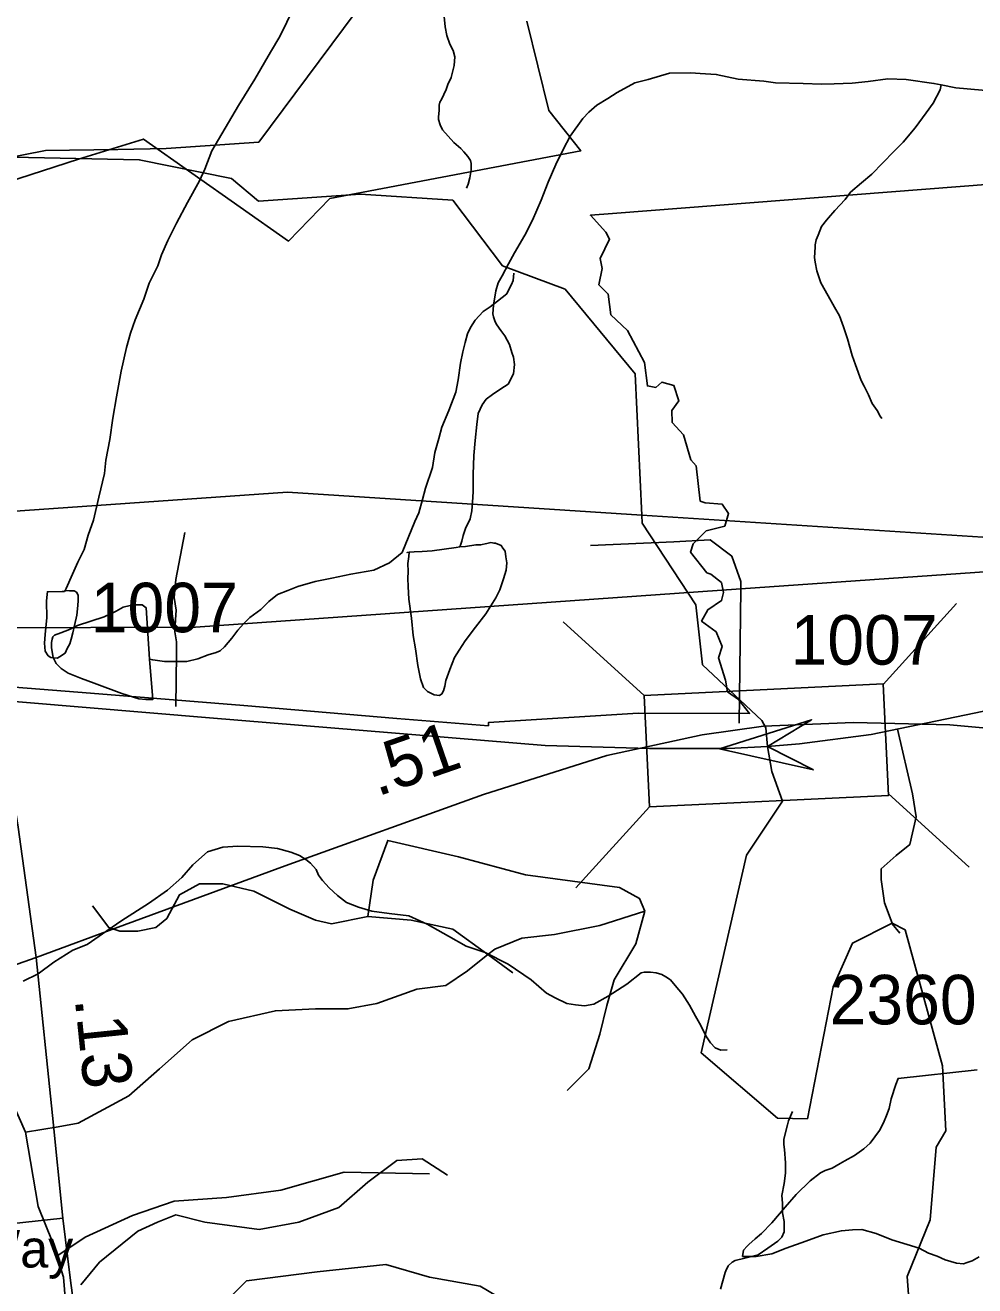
# Model space of a CAD drawing. Extents: x 2169602 to 2449496, y 721995 to 810662.
# Drawn here: x 2421181 to 2423580, y 801210 to 804395 of the extents above; entities that cross this region are included whole.
import ezdxf

# ---------------------------------------------------------------- set-up
doc = ezdxf.new("R2010")
doc.units = 0
doc.layers.add('Default', color=7, linetype='Continuous')

msp = doc.modelspace()

# ---------------------------------------------------------------- linework, layer by layer
at = {"layer": 'Default'}
for p, q in [((2424686.2, 803030.8), (2422738.8, 803156.9)), ((2423824.8, 803029.4), (2422988.8, 802970.6)), ((2422984.9, 802631.2), (2422988.8, 802970.6)), ((2423348.1, 802728.9), (2423533.7, 802933.1)), ((2422540.1, 802887), (2422744.3, 802701.4)), ((2423361.2, 802453.2), (2423565.4, 802267.6)), ((2422572.1, 802215.1), (2422757.7, 802419.4)), ((2422349.6, 802046.4), (2422412.5, 802000.6))]:
    msp.add_line(p, q, dxfattribs=at)
for points in [[(2420366.3, 804745), (2420593.9, 804391.1), (2420683.9, 804208.9), (2420767.6, 804026.7), (2420846.1, 803767), (2420928.8, 803444.5), (2421058.5, 802937.7), (2421112.9, 802678), (2421163.2, 802368.1), (2421208.7, 802039.3)], [(2425726.8, 804674.6), (2425689.7, 804509.2), (2425633.2, 804301.9), (2425473.1, 804039), (2425316.6, 803835.9), (2425105.3, 803569.9), (2424867.7, 803255.8), (2424725.4, 803069.4), (2424602, 802950), (2424471.2, 802868.3), (2424343.5, 802824.4), (2423956.3, 802734.3), (2423318, 802602.4), (2423137, 802579.3), (2423056.4, 802571.8)], [(2420761.6, 804039.7), (2420810.8, 804045), (2420881.4, 804053.3), (2420990.3, 804050.4), (2421069.1, 804055.8), (2421120.8, 804055.8), (2421232.2, 804077.6), (2421414.4, 804080.3), (2421536.7, 804083.1), (2421770.6, 804099.4), (2422108, 804552.4)], [(2421280.1, 802963.5), (2421281.8, 802966.6), (2421284.2, 802971.4), (2421300, 803007.5), (2421314, 803037.5), (2421329.6, 803069.6), (2421339.4, 803105.9), (2421352.9, 803144), (2421366.9, 803201.9), (2421380.8, 803261.9), (2421384.7, 803295.7), (2421394.1, 803347.8), (2421401.9, 803401.9), (2421411.4, 803456), (2421423.3, 803520.3), (2421436.8, 803580.4), (2421446.4, 803616.2), (2421458.5, 803650.4), (2421480.1, 803702.4), (2421493.8, 803742.4), (2421515.7, 803786.6), (2421525.4, 803814.4), (2421541.2, 803850.5), (2421563.1, 803894.7), (2421590.8, 803946.9), (2421620.7, 804001.2), (2421634.3, 804031.2), (2421652.1, 804077.1), (2421719.2, 804191.6), (2421761.2, 804257.8), (2421800.6, 804326.1), (2421824.1, 804365.9), (2421859.6, 804438.4)], [(2422448.4, 804405.1), (2422503.9, 804179.1), (2422584.4, 804076.8), (2421950.4, 803956.8), (2421846.2, 803849), (2421479.4, 804107), (2421315.4, 804056.3), (2421072.7, 803977.6)], [(2422448.4, 804405.1), (2422503.9, 804179.1), (2422584.4, 804076.8), (2421950.4, 803956.8), (2421846.2, 803849), (2421479.4, 804107), (2421315.4, 804056.3), (2421072.7, 803977.6)], [(2422239.4, 804416.5), (2422241.5, 804390.6), (2422246, 804368.5), (2422253.8, 804346.6), (2422261.8, 804330.4), (2422265.9, 804314.7), (2422264.1, 804292.8), (2422256.5, 804262.7), (2422248.3, 804244.4), (2422244.6, 804232.4), (2422232.7, 804206.6), (2422228.6, 804200.3), (2422226.9, 804192.5), (2422226.9, 804180.3), (2422224.9, 804162.3), (2422224.7, 804156.3), (2422229.2, 804142.7), (2422235.1, 804130.4), (2422249.1, 804114.5), (2422263.4, 804098.5), (2422281.3, 804082.8), (2422289.3, 804074.7), (2422299.3, 804063.1), (2422305.7, 804052.8), (2422307.7, 804044.8), (2422307.5, 804029), (2422303.8, 804008.9), (2422299.9, 803992.8), (2422295.6, 803982.9)], [(2422278.9, 803077), (2422281.2, 803083.2), (2422283.5, 803090.9), (2422286.9, 803105), (2422293.1, 803123.1), (2422305.2, 803147.3), (2422308.9, 803167.4), (2422310.9, 803189.4), (2422312.2, 803215.2), (2422312.4, 803259.4), (2422314, 803307.4), (2422317.7, 803345.4), (2422321.4, 803385.4), (2422325.5, 803413.1), (2422335.1, 803435.2), (2422345.2, 803449.5), (2422361.2, 803461.3), (2422382.7, 803475.5), (2422400.9, 803487.8), (2422414.5, 803513.7), (2422416.9, 803537.7), (2422414.3, 803555.9), (2422410.4, 803567.8), (2422404.4, 803587.8), (2422392.3, 803609.5), (2422382.3, 803623.6), (2422372.2, 803637.7), (2422368.1, 803645.3), (2422364.2, 803657.6), (2422362, 803665.2), (2422364, 803687.6), (2422369.6, 803723.3), (2422375.5, 803743.5), (2422385.4, 803761.5), (2422401.4, 803791.5), (2422416.9, 803819.5), (2422442.8, 803863.9), (2422462.7, 803901.9), (2422484.2, 803952.2), (2422502, 803998.1), (2422521.7, 804042.2), (2422539.6, 804080.1), (2422557.4, 804114.3), (2422589.2, 804158.6), (2422605, 804174.5), (2422624.9, 804192.5), (2422652.8, 804209), (2422676.5, 804224.9), (2422720.6, 804249.1), (2422754.3, 804257.4), (2422808.4, 804273.5), (2422862.5, 804273.9), (2422886.3, 804272.3), (2422926.5, 804270.3), (2422982.3, 804258.6), (2423046.5, 804253), (2423076.4, 804249.3), (2423146.5, 804247.6), (2423192.7, 804245.9), (2423224.4, 804246), (2423270.4, 804248.3), (2423310.1, 804252.5), (2423360.2, 804258.7), (2423406.1, 804257), (2423476.4, 804247.6), (2423494.5, 804243.7)], [(2423345.2, 803401), (2423341.1, 803406.9), (2423332.9, 803421.1), (2423320.8, 803438.8), (2423311, 803461), (2423300.5, 803482.8), (2423292.7, 803496.5), (2423278.6, 803536.4), (2423270.2, 803560.4), (2423258.1, 803602.4), (2423248.2, 803632.3), (2423238, 803660.2), (2423225.5, 803682.4), (2423209.3, 803710.4), (2423191, 803743.9), (2423180.8, 803773.9), (2423176.9, 803796), (2423175, 803808), (2423176.9, 803834.1), (2423176.5, 803839.8), (2423178.9, 803852), (2423184.2, 803863.8), (2423192.7, 803886.1), (2423204.8, 803902.1), (2423210.3, 803908.1), (2423226.1, 803926.1), (2423252.1, 803954.2), (2423265.7, 803972.4), (2423294, 803996.5), (2423319.8, 804018.6), (2423347.3, 804046.8), (2423374.9, 804075.1), (2423398.9, 804099.1), (2423428.9, 804135.2), (2423456.8, 804173.5), (2423474.4, 804197.6), (2423492.4, 804231.4), (2423494.5, 804243.7)], [(2423494.5, 804243.7), (2423532.2, 804236), (2423598.5, 804230.4), (2423684.4, 804212.5), (2423752.7, 804191.3), (2423776.4, 804183.2), (2423826.5, 804165.5), (2423842.7, 804155.7), (2423856.6, 804149.6)], [(2422664.2, 803918.6), (2424854.7, 804088.8)], [(2422664.2, 803918.6), (2424854.7, 804088.8)], [(2422738.8, 803156.9), (2422721.9, 803513.7), (2422544.8, 803727.3), (2422386.9, 803786.3), (2422260.8, 803952.9), (2422027.8, 803967.5), (2421769.9, 803949.8), (2421701.8, 804007), (2421468.9, 804054.4), (2421068.8, 804062.6), (2421034.4, 804069)], [(2420811.9, 802748.7), (2421345.4, 802706.6), (2421732.9, 802675.9), (2422119.9, 802643.1), (2422350.9, 802624.8), (2422351.4, 802633), (2422729.7, 802656), (2423010.9, 802655.7), (2422983.2, 802690.7), (2422954.9, 802710.6), (2422949.9, 802739.8), (2422932.7, 802796.6), (2422941.4, 802824.6), (2422926.2, 802861.5), (2422889.4, 802889.1), (2422905.4, 802917.8), (2422940.2, 802940.9), (2422944.9, 802961.1), (2422939.7, 802986.3), (2422912.7, 803008), (2422903.2, 803010.6), (2422861.9, 803063), (2422868.2, 803083.9), (2422901.4, 803116.7), (2422948.2, 803129.1), (2422957.9, 803160.8), (2422941.9, 803184.2), (2422898.9, 803187.4), (2422886.4, 803192.1), (2422875.7, 803281.6), (2422862.2, 803296.8), (2422843.7, 803359.9), (2422815.4, 803390.8), (2422814.7, 803421.5), (2422831.9, 803445.2), (2422819.2, 803484.4), (2422789.2, 803492.7), (2422774.2, 803479.4), (2422752.9, 803483.1), (2422745.4, 803542.6), (2422702.4, 803622.8), (2422660.7, 803663.2), (2422653.7, 803715.2), (2422629.7, 803738.8), (2422638.2, 803779.6), (2422633.7, 803804.8), (2422657.2, 803854.3), (2422647.9, 803871.8), (2422608.9, 803914.3), (2422664.2, 803918.6)], [(2420811.9, 802748.7), (2421345.4, 802706.6), (2421732.9, 802675.9), (2422119.9, 802643.1), (2422350.9, 802624.8), (2422351.4, 802633), (2422729.7, 802656), (2423010.9, 802655.7), (2422983.2, 802690.7), (2422954.9, 802710.6), (2422949.9, 802739.8), (2422932.7, 802796.6), (2422941.4, 802824.6), (2422926.2, 802861.5), (2422889.4, 802889.1), (2422905.4, 802917.8), (2422940.2, 802940.9), (2422944.9, 802961.1), (2422939.7, 802986.3), (2422912.7, 803008), (2422903.2, 803010.6), (2422861.9, 803063), (2422868.2, 803083.9), (2422901.4, 803116.7), (2422948.2, 803129.1), (2422957.9, 803160.8), (2422941.9, 803184.2), (2422898.9, 803187.4), (2422886.4, 803192.1), (2422875.7, 803281.6), (2422862.2, 803296.8), (2422843.7, 803359.9), (2422815.4, 803390.8), (2422814.7, 803421.5), (2422831.9, 803445.2), (2422819.2, 803484.4), (2422789.2, 803492.7), (2422774.2, 803479.4), (2422752.9, 803483.1), (2422745.4, 803542.6), (2422702.4, 803622.8), (2422660.7, 803663.2), (2422653.7, 803715.2), (2422629.7, 803738.8), (2422638.2, 803779.6), (2422633.7, 803804.8), (2422657.2, 803854.3), (2422647.9, 803871.8), (2422608.9, 803914.3), (2422664.2, 803918.6)], [(2421494.9, 802792.9), (2421503.1, 802790.9), (2421533, 802786.8), (2421561.1, 802787), (2421588.8, 802787.3), (2421616.9, 802793.5), (2421643, 802803.8), (2421663, 802809.7), (2421673.1, 802813.9), (2421684.6, 802823.9), (2421702.6, 802845.9), (2421718.2, 802865.9), (2421732.4, 802881.9), (2421748.3, 802898.2), (2421775.8, 802918.4), (2421796.1, 802938.4), (2421817.9, 802956.6), (2421843.9, 802966.5), (2421869.7, 802976.8), (2421913.4, 802989.2), (2421955.7, 802997.5), (2422003.6, 803007.7), (2422061.5, 803018), (2422101.4, 803036.3), (2422133, 803062.3), (2422164.8, 803140.3), (2422174.9, 803162.3), (2422184.3, 803196.6), (2422192.3, 803224.6), (2422209.9, 803276.7), (2422215.9, 803314.7), (2422225.7, 803350.5), (2422233.3, 803378.6), (2422250.9, 803421), (2422268.8, 803467), (2422274.5, 803498.9), (2422280.3, 803541), (2422286.2, 803569), (2422291.9, 803592.9), (2422298.1, 803615), (2422305.9, 803630.9), (2422317.8, 803648.9), (2422337.7, 803671.1), (2422355.5, 803683.4), (2422373.6, 803697.3), (2422397.3, 803715.6), (2422401.2, 803723.6), (2422409.4, 803739.8), (2422413.3, 803749.7), (2422415.4, 803767.7)], [(2422738.8, 803156.9), (2421843.2, 803214.9), (2421034.4, 803158)], [(2423370.7, 802125.9), (2423270.9, 802075.5), (2423221.9, 801965), (2423156.9, 801631.7), (2423081.8, 801633.2), (2422888.8, 801797.9), (2423002.9, 802297.5), (2423093.8, 802433.9), (2423066.7, 802509.4), (2423056.4, 802571.8), (2423052, 802619.4), (2423041.8, 802637.8), (2422891.9, 802778.7), (2422874.9, 802929.9), (2422739.8, 803136.1), (2422738.8, 803156.9)], [(2421561.3, 802673.6), (2421563.3, 802806.3), (2421562.9, 802836.3), (2421558.6, 802862.2), (2421560.2, 802892.2), (2421562.1, 802916.3), (2421556.7, 802948.3), (2421561.3, 802994.1), (2421584.2, 803113.2)], [(2422278.9, 803077), (2422293.5, 803077.3), (2422319.1, 803081.5), (2422331, 803081.3), (2422347, 803085.4), (2422357.3, 803087.5), (2422365.3, 803085.5), (2422369.2, 803085.7), (2422383.5, 803079.9), (2422387.2, 803073.6), (2422393.6, 803065.8), (2422395.4, 803051.7), (2422397.5, 803036), (2422395.6, 803017.6), (2422389.5, 802995.8), (2422380.2, 802967.6), (2422370, 802947.7), (2422344.1, 802907.3), (2422318.5, 802873.5), (2422292.5, 802839.3), (2422276.7, 802815.3), (2422265, 802797.2), (2422253.3, 802766.9), (2422243.1, 802738.9), (2422241.2, 802725), (2422237.5, 802712.9), (2422233.6, 802705), (2422227.5, 802701.1), (2422213.7, 802702.7), (2422197.5, 802710.8), (2422187.3, 802720.9), (2422179.1, 802742.9), (2422172.9, 802776.7), (2422166.6, 802818.6), (2422160.8, 802852.3), (2422156.7, 802896.4), (2422150.2, 802944.4), (2422147.9, 802976.4), (2422147.7, 802996.3), (2422147.9, 803014.5), (2422147.7, 803034.4), (2422149.6, 803052.3), (2422150.9, 803062.9), (2422145.7, 803062.3), (2422150.9, 803062.9), (2422163.3, 803064.4), (2422183.4, 803064.7), (2422209.2, 803066.9), (2422239.2, 803070.9), (2422269.7, 803075.2), (2422278.9, 803077)], [(2422988.8, 802970.6), (2422989, 802988.9), (2422966.1, 803053), (2422911.2, 803094.2), (2422819.7, 803089.6), (2422609.1, 803080.4)], [(2422988.8, 802970.6), (2421611, 802873.7), (2421080.2, 802872.2)], [(2421280.1, 802963.5), (2421281.8, 802966.6), (2421292.2, 802965.7), (2421304.1, 802965.6), (2421310.3, 802961.8), (2421312.7, 802957.8), (2421314.6, 802953.8), (2421314.4, 802939.7), (2421312.7, 802919.6), (2421310.9, 802903.7), (2421304.9, 802877.8), (2421301, 802859.7), (2421297.2, 802843.7), (2421293.1, 802831.8), (2421287.1, 802819.7), (2421281.4, 802807.6), (2421275, 802803.6), (2421269.3, 802799.6), (2421261.5, 802795.6), (2421245.1, 802797.2), (2421239.1, 802801.4), (2421231.1, 802813.1), (2421229.1, 802833.3), (2421230.9, 802855.3), (2421233.2, 802873.2), (2421235, 802897.3), (2421234.4, 802939.2), (2421236.5, 802957.1), (2421236.7, 802963.2), (2421274.2, 802963.6), (2421280.1, 802963.5)], [(2421494.9, 802792.9), (2421485.9, 802922.9), (2421476.2, 802930.4), (2421460, 802930.4), (2421446.1, 802928.5), (2421428.1, 802924.3), (2421410.6, 802914.3), (2421380.1, 802899.9), (2421312.6, 802877.6), (2421292.7, 802867.7), (2421270.6, 802859.6), (2421254.6, 802853.1), (2421250.5, 802849.3), (2421248.8, 802843.5), (2421247, 802835.2), (2421246.8, 802821.5), (2421251.3, 802797.3), (2421259.3, 802781.5), (2421271.2, 802769.5), (2421288.8, 802757.5), (2421323.1, 802743.8), (2421355.1, 802732.1), (2421425.2, 802706.5), (2421467.6, 802692.8), (2421485.5, 802690.9), (2421503.5, 802691), (2421494.9, 802792.9)], [(2423056.4, 802571.8), (2422957, 802566.8), (2422758.2, 802566.8), (2422494.5, 802575.1), (2421645.9, 802644.2), (2421022.3, 802696.6), (2420807.8, 802712.3)], [(2423823.6, 802599.5), (2423516.5, 802626.7), (2423273.7, 802633), (2423045.6, 802623.6), (2422891.3, 802601.6), (2422650.6, 802549.2), (2422338.8, 802450.8), (2421837.6, 802270.7), (2421431.6, 802122), (2421208.7, 802039.3)], [(2423384.5, 802616.1), (2423422.6, 802452.5), (2423431.7, 802394.8), (2423415.4, 802324.5), (2423380.8, 802296.5), (2423343.4, 802263.2), (2423343.4, 802236.1), (2423352.1, 802177), (2423370.7, 802125.9)], [(2422746.6, 802156.3), (2422732.9, 802188.3), (2422682.6, 802215.8), (2422444.6, 802247.9), (2422275.2, 802293.6), (2422096.7, 802334.8), (2422060.1, 802234.1), (2422046.4, 802142.6)], [(2421175.8, 801979.2), (2421213.8, 801997.4), (2421253.1, 802027.5), (2421301.1, 802058), (2421337, 802072), (2421387, 802106.2), (2421424.6, 802132.6), (2421492.2, 802175.1), (2421540, 802209.3), (2421576.1, 802241.6), (2421604, 802273.5), (2421641.5, 802305.9), (2421679.7, 802318), (2421717.6, 802320.4), (2421781.4, 802318.4), (2421817.7, 802314.6), (2421851.9, 802304.9), (2421873.4, 802297.2), (2421889.6, 802287), (2421901.5, 802277.1), (2421915.9, 802261.2), (2421921.6, 802247.3), (2421931.7, 802233.6), (2421948.3, 802215.3), (2421970, 802195.8), (2421992.2, 802177.8), (2422022.5, 802166), (2422056.5, 802156), (2422100.6, 802150.5), (2422150.2, 802144.6), (2422196.4, 802123), (2422250.5, 802093.4), (2422294.6, 802067.6), (2422342.6, 802051.9), (2422401, 802022), (2422458.9, 801982.4), (2422497.6, 801948.6), (2422519.3, 801936.8), (2422549.3, 801922.9), (2422571.2, 801919.2), (2422593.4, 801917), (2422617.6, 801921.5), (2422653.7, 801941.6), (2422701, 801971.7), (2422736.9, 802000), (2422744.9, 802002), (2422760.9, 802002), (2422774.6, 802000.4), (2422789, 801996.2), (2422799, 801990.6), (2422811.3, 801982.3), (2422823, 801968.7), (2422841.1, 801946.6), (2422859.3, 801918.6), (2422873.9, 801890.9), (2422887.6, 801866.9), (2422899.9, 801841.1), (2422911.8, 801823.1), (2422923.9, 801811.1), (2422938.1, 801805.3), (2422953.8, 801805.4)], [(2422046.4, 802142.6), (2421954.9, 802124.2), (2421913.7, 802133.4), (2421849.6, 802160.9), (2421758.1, 802206.7), (2421680.3, 802225), (2421620.8, 802225), (2421570.4, 802197.5), (2421538.4, 802138), (2421510.9, 802115.1), (2421465.2, 802105.9), (2421419.4, 802105.9), (2421391.9, 802115.1), (2421350.7, 802170)], [(2422046.4, 802142.6), (2422156.2, 802133.4), (2422261.5, 802110.5), (2422349.6, 802046.4)], [(2422349.6, 802046.4), (2422366.8, 802060.1), (2422435.4, 802087.6), (2422517.8, 802096.8), (2422632.2, 802119.7), (2422746.6, 802156.3)], [(2422746.6, 802156.3), (2422723.8, 802073.9), (2422668.8, 801982.3), (2422650.5, 801918.2), (2422632.2, 801845), (2422604.8, 801758), (2422549.8, 801703)], [(2423370.7, 802125.9), (2423371.2, 802124.4), (2423390.3, 802100.5)], [(2423793.7, 801028.3), (2423543.8, 801026.8), (2423417.9, 801108), (2423408.9, 801232.9), (2423466.9, 801376), (2423481.9, 801559.5), (2423506.9, 801601.5), (2423497.9, 801765.8), (2423403.9, 802108.9), (2423370.7, 802125.9)], [(2421181.4, 801597.7), (2421263.8, 801611.5), (2421314.1, 801620.6), (2421442.3, 801689.3), (2421520.1, 801758), (2421602.5, 801831.2), (2421694, 801877), (2421813, 801904.5), (2421913.7, 801909.1), (2421996.1, 801909.1), (2422069.3, 801922.8), (2422170, 801959.4), (2422243.2, 801968.6), (2422298.1, 802005.2), (2422349.6, 802046.4)], [(2421208.7, 802039.3), (2420864.4, 801918.8), (2420633.2, 801795.3), (2420432.3, 801655), (2420248.1, 801508.4), (2420091.1, 801336.6), (2419868.3, 801037.2), (2419659, 800754.4), (2419408.9, 800417.3)], [(2421208.7, 802039.3), (2421250, 801640.3), (2421275.6, 801380.4)], [(2421181.4, 801597.7), (2421126.5, 801721.4), (2421089.9, 801863.3), (2421053.3, 801968.6)], [(2423586.1, 801755), (2423386.2, 801733.7), (2423380.7, 801717.9), (2423368.8, 801681.6), (2423363.1, 801657.7), (2423357.1, 801639.5), (2423348.9, 801621.7), (2423339.3, 801601.7), (2423315.7, 801569.6), (2423299.7, 801555.4), (2423275.7, 801539.1), (2423251.7, 801525.3), (2423239.6, 801519), (2423219.7, 801507), (2423201.7, 801500.8), (2423190.2, 801494.8), (2423163.9, 801474.9), (2423128.5, 801440.5), (2423100.6, 801408.2), (2423066.8, 801368.3), (2423041.1, 801342.1), (2423025.1, 801327.9), (2423009.1, 801313.7), (2423005, 801309.8), (2422995.2, 801299.6), (2422993.1, 801283.7), (2423007.1, 801284), (2423027.2, 801283.8), (2423067.4, 801290.3), (2423103.3, 801304.3), (2423153.1, 801322.8), (2423197, 801338.8), (2423242.7, 801348.9), (2423270.8, 801351.2), (2423294.6, 801351.6), (2423330.9, 801341.7), (2423370.6, 801326), (2423409.2, 801314.1), (2423438.9, 801304.3), (2423462.9, 801292.5), (2423485.1, 801284.7), (2423504.9, 801274.9), (2423533.5, 801266.9), (2423551.3, 801265), (2423560.9, 801268.8), (2423573, 801273.1), (2423590.9, 801283)], [(2422937, 801201.4), (2422949.1, 801243.4), (2422951.2, 801247.6), (2422956.9, 801259.7), (2422967.2, 801269.5), (2422974.6, 801273.7), (2422998.6, 801279.8), (2423032.6, 801288), (2423056.6, 801304.3), (2423082.6, 801322.3), (2423092.7, 801332.5), (2423098.4, 801346.2), (2423098.4, 801354.3), (2423098.4, 801372.2), (2423094.1, 801394.3), (2423094.3, 801418.2), (2423092.1, 801438.1), (2423098, 801468.4), (2423101.5, 801494.3), (2423101.5, 801520.2), (2423099.4, 801554.2), (2423097.2, 801566.3), (2423097, 801580.1), (2423106.8, 801616.3), (2423108.9, 801626.2), (2423118.9, 801650.2)], [(2421181.4, 801597.7), (2421213.4, 801410), (2421250.1, 801318.5), (2421260.8, 801284.4)], [(2421321.1, 801212.4), (2421368.8, 801269.7), (2421465, 801347.6), (2421515.3, 801370.5), (2421561.1, 801388.8), (2421634.3, 801370.5), (2421771.6, 801352.1), (2421872.3, 801370.5), (2421973, 801407.1), (2422046.2, 801471.2), (2422119.4, 801526.1), (2422183.5, 801530.7), (2422247.6, 801489.5)], [(2421260.8, 801284.4), (2421332.4, 801332.2), (2421451.4, 801387.1), (2421556.7, 801423.8), (2421689.4, 801432.9), (2421826.7, 801451.2), (2421986.9, 801497), (2422202, 801492.4)], [(2421275.6, 801380.4), (2421080.1, 801359.8), (2420933.7, 801348.1), (2420901.3, 801351.1), (2420877.9, 801358.4), (2420830.2, 801380.3)], [(2421275.6, 801380.4), (2421295.1, 801222.9), (2421317, 801062.3), (2421382.9, 800771.2), (2421460.3, 800534.5), (2421544, 800354.4), (2421691.6, 800084.3), (2421917.6, 799686.4), (2422134.2, 799311.5), (2422333, 798968), (2422543.3, 798639.2), (2422710.8, 798364.9), (2422794.5, 798207.8), (2422853.1, 798063.3), (2422941.5, 797846.6)], [(2421260.8, 801284.4), (2421277.5, 801231.5), (2421286.7, 801117), (2421297.6, 801067.9)], [(2421595.1, 801060.4), (2421671.1, 801153.6), (2421739.8, 801222.3), (2421918.3, 801245.2), (2422092.2, 801263.5), (2422202, 801231.5), (2422330.2, 801208.6), (2422476.6, 801121.6), (2422581.9, 801080.4)]]:
    msp.add_lwpolyline(points, dxfattribs=at)
for points in [[(2422744.3, 802701.4), (2423348, 802730.2), (2423361.5, 802448.1), (2422757.7, 802419.4)], [(2423172.6, 802513.5), (2422934.6, 802566.7), (2423167.3, 802639.6), (2423056.4, 802571.8)]]:
    msp.add_lwpolyline(points, close=True, dxfattribs=at)

# ---------------------------------------------------------------- texts
for s, height, p in [('1007', 125, (2421346.2, 802860.8)), ('1007', 125, (2423114.2, 802779)), ('2360', 125, (2423212.8, 801870.2)), ('Arborvitae Way', 95, (2420433.9, 801255.8))]:
    msp.add_text(s, height=height, dxfattribs=at).set_placement(p)
for s, rotation, p in [('.51', 19.0807, (2422070.1, 802445.3)), ('.13', 275.9148, (2421305.8, 801934.3))]:
    msp.add_text(s, height=125, rotation=rotation, dxfattribs=at).set_placement(p)

doc.saveas('drawing.dxf')
